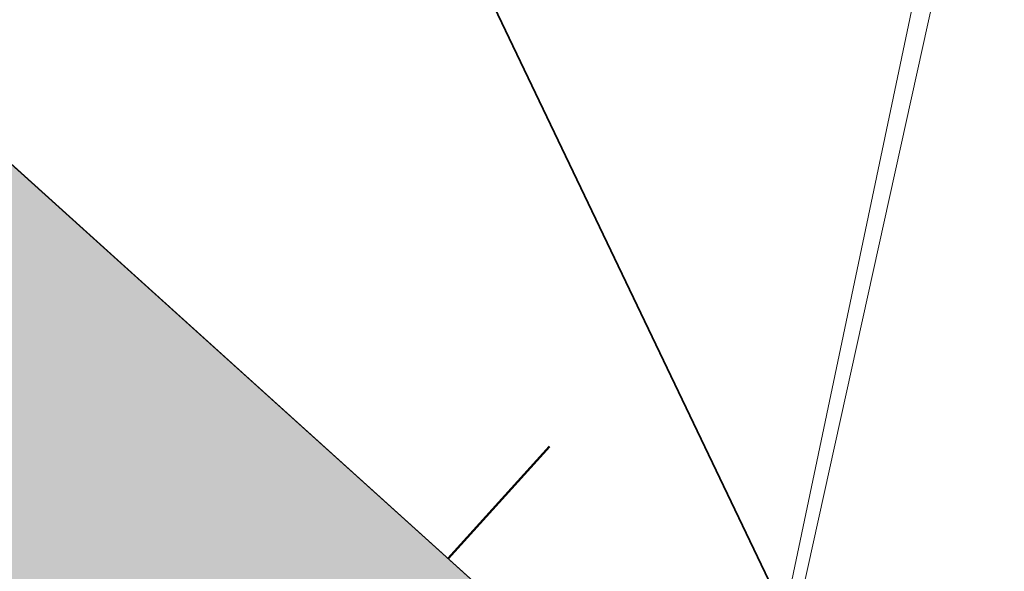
# Model space of a CAD drawing. Header units: metres. Extents: x 250001 to 257773, y 598992 to 609118.
# Tile 340 of 656: x 254906.61 to 254908.75, y 601044.28 to 601045.48. Entities that reach past the tile are written whole.
import ezdxf

# ---------------------------------------------------------------- set-up
doc = ezdxf.new("R2010")
doc.units = ezdxf.units.M
for name, color, linetype, lineweight in [('B-WE-GR-GRAS-GV', 252, 'Continuous', 13), ('B-WE-GW-GRONDWERKLIJN_KRUIN-G', 252, 'Continuous', 18), ('B-WE-GW-TALUD_KRUIN-G', 252, 'Continuous', 18), ('N-WE-GW-TALUD_TEEN-G', 90, 'Continuous', 35), ('N-WE-GW-TALUDARCERING-S', 90, 'Continuous', 25), ('N-WE-GW-TALUDARCERING_KORT-G', 90, 'Continuous', 50), ('N-WE-VH-KANTVERHARDING-G', 210, 'Continuous', 35), ('N-WE-VH-VERHARDING_HALFVERHARDING-A', 252, 'Continuous', 18), ('X-XX-AL-REFERENTIE-G', 7, 'Continuous', 18)]:
    doc.layers.add(name, color=color, linetype=linetype, lineweight=lineweight)
doc.layers.add('HULPLIJN', color=220, linetype='Continuous', plot=False)
doc.layers.add('HULPLIJN ARCERING', color=220, linetype='Continuous', plot=False)

# ---------------------------------------------------------------- blocks, each defined once
blk = doc.blocks.new('BS2021-132-Xref-inmeting-2d-20210906')
at = {"layer": 'B-WE-GW-GRONDWERKLIJN_KRUIN-G'}
blk.add_lwpolyline([(254906.0609, 601034.1041), (254907.0301, 601038.2707), (254907.8192, 601042.031), (254908.6083, 601045.7914), (254909.3974, 601049.5517), (254910.0665, 601052.8173), (254910.7355, 601056.083), (254911.4046, 601059.3487), (254912.2736, 601063.2297), (254913.1427, 601067.1108), (254914.0118, 601070.9918), (254914.8671, 601075.1691), (254915.7224, 601079.3463), (254916.7212, 601083.9034), (254917.72, 601088.4604), (254918.6587, 601093.1999), (254919.5974, 601097.9394), (254920.3798, 601101.4315), (254921.1623, 601104.9236), (254921.9448, 601108.4157), (254922.7923, 601112.1531)], dxfattribs=at)
blk = doc.blocks.new('BS2021-132-Xref-BGT-GRIJS-20210617-aangepast')
at = {"layer": 'B-WE-GR-GRAS-GV', "flags": 128}
blk.add_lwpolyline([(254876.737, 600900.841), (254880.372, 600917.285), (254878.494, 600924.105), (254878.581, 600924.498), (254879.655, 600929.381), (254879.762, 600929.867), (254884.3, 600935.132), (254925.551, 601122.578), (254920.515, 601123.706), (254879.26, 600936.241), (254874.723, 600930.976), (254873.455, 600925.214), (254875.333, 600918.394), (254871.697, 600901.949)], dxfattribs=at)
blk.add_lwpolyline([(254925.885, 601121.771), (254925.587, 601121.838), (254925.743, 601122.535), (254925.551, 601122.578), (254884.3, 600935.132), (254879.762, 600929.867), (254879.655, 600929.381), (254883.367, 600928.564)], close=True, dxfattribs=at)
at = {"layer": 'B-WE-GW-TALUD_KRUIN-G', "flags": 128}
blk.add_lwpolyline([(254876.737, 600900.841), (254880.372, 600917.285), (254878.494, 600924.105), (254878.581, 600924.498), (254879.655, 600929.381), (254879.762, 600929.867), (254884.3, 600935.132), (254925.551, 601122.578)], dxfattribs=at)
blk = doc.blocks.new('*U252')
at = {"layer": 'N-WE-GW-TALUDARCERING_KORT-G'}
blk.add_line((254907.5392, 601044.3057), (254907.7596, 601044.5496), dxfattribs=at)

msp = doc.modelspace()

# ---------------------------------------------------------------- hatches: boundary and pattern name
at = {"layer": 'N-WE-VH-VERHARDING_HALFVERHARDING-A'}
h = msp.add_hatch(dxfattribs=at)
h.set_pattern_fill('AVH-HALFVERHARDING-SO', color=256, pattern_type=2)
h.set_pattern_definition([(50, (254847.808, 601253.6878), (3.5863, -0.31376), [0.375, -4.125]), (355, (254847.808, 601253.688), (-0.693757, 3.76096), [0.3, -3.3]), (100.4514, (254848.107, 601253.6617), (2.892547, 3.4472), [0.3187, -3.50571]), (46.1842, (254847.808, 601254.688), (5.336205, -0.827595), [0.5625, -6.1875]), (96.6356, (254848.253, 601254.619), (4.67331, 4.87059), [0.47805, -5.25856]), (351.1842, (254847.808, 601254.688), (4.67331, 4.87059), [0.45, -4.95]), (21, (254848.308, 601254.4378), (2.984535, -2.013094), [0.375, -4.125]), (326, (254848.308, 601254.438), (1.216577, 3.62575), [0.3, -3.3]), (71.4514, (254848.557, 601254.27), (4.201113, 1.61265), [0.3187, -3.50571]), (37.5, (254847.8081, 601253.6878), (0.060799, 1.664469), [0, -3.26, 0, -3.35, 0, -3.3125]), (7.5, (254847.8081, 601253.6878), (1.315348, 1.972059), [0, -1.91, 0, -3.185, 0, -1.2625]), (327.5, (254846.6931, 601253.6878), (2.669112, -0.112774), [0, -1.25, 0, -3.9, 0, -5.175]), (317.5, (254846.193, 601253.6878), (2.91593, 0.500525), [0, -1.625, 0, -2.59, 0, -3.675])])
edge = h.paths.add_edge_path()
edge.add_line((254940.4527, 601403.4276), (254953.3537, 601350.4374))
edge.add_line((254953.3537, 601350.4374), (254909.7238, 601236.4452))
edge.add_line((254909.7238, 601236.4452), (254860.9424, 601247.384))
edge.add_line((254860.9424, 601247.384), (254858.0979, 601234.699))
edge.add_line((254858.0979, 601234.699), (254835.6552, 601239.7316))
edge.add_line((254835.6552, 601239.7316), (254832.3731, 601225.0951))
edge.add_line((254832.3731, 601225.0951), (254827.9969, 601205.5798))
edge.add_line((254827.9969, 601205.5798), (254825.0696, 601206.2362))
edge.add_line((254825.0696, 601206.2362), (254814.9975, 601161.32))
edge.add_arc((254839.3917, 601155.8498), 25, 167.36094, 205.65948)
edge.add_line((254816.8571, 601145.0242), (254830.6694, 601116.2724))
edge.add_arc((254853.204, 601127.0979), 25, 205.65948, 227.89878)
edge.add_line((254836.4429, 601108.5489), (254908.7268, 601043.2326))
edge.add_line((254908.7268, 601043.2326), (254908.6815, 601043.0241))
edge.add_line((254908.6815, 601043.0241), (254907.6454, 601038.2601))
edge.add_line((254907.6454, 601038.2601), (254907.3876, 601037.1))
edge.add_line((254907.3876, 601037.1), (254905.4545, 601042.1461))
edge.add_line((254905.4545, 601042.1461), (254833.9941, 601106.7183))
edge.add_arc((254850.7552, 601125.2673), 25, 205.65948, 227.89878, ccw=False)
edge.add_line((254828.2206, 601114.4418), (254813.0032, 601146.1186))
edge.add_arc((254835.5378, 601156.9441), 25, 167.36094, 205.65948, ccw=False)
edge.add_line((254811.1436, 601162.4143), (254823.3546, 601216.8691))
edge.add_arc((254798.9604, 601222.3393), 25, 347.36094, 437.36094)
edge.add_line((254804.4306, 601246.7335), (254797.6003, 601248.2652))
edge.add_line((254797.6003, 601248.2652), (254798.9131, 601254.1198))
edge.add_line((254798.9131, 601254.1198), (254820.38, 601249.306))
edge.add_arc((254822.5681, 601259.0637), 10, 257.36094, 347.36094)
edge.add_line((254832.3258, 601256.8756), (254837.5772, 601280.294))
edge.add_line((254837.5772, 601280.294), (254866.8502, 601273.7298))
edge.add_line((254866.8502, 601273.7298), (254862.0364, 601252.2629))
edge.add_line((254862.0364, 601252.2629), (254885.5077, 601246.9996))
edge.add_arc((254890.9779, 601271.3938), 25, 257.36094, 339.05591)
edge.add_line((254914.3261, 601262.4574), (254945.3412, 601343.4908))
edge.add_arc((254921.993, 601352.4272), 25, 339.05591, 373.68306)
edge.add_line((254946.2835, 601358.341), (254935.7235, 601401.7153))
edge.add_line((254935.7235, 601401.7153), (254940.4527, 601403.4276))

# ---------------------------------------------------------------- linework, layer by layer
at = {"layer": 'HULPLIJN', "flags": 128}
msp.add_lwpolyline([(254908.7268, 601043.2326), (254884.9978, 601064.6743)], dxfattribs=at)
at = {"layer": 'HULPLIJN ARCERING', "flags": 128}
msp.add_lwpolyline([(254830.6694, 601116.2724, 0.097343), (254836.4429, 601108.5489), (254908.7268, 601043.2326), (254908.6815, 601043.0241), (254907.6454, 601038.2601), (254907.3876, 601037.1), (254905.4545, 601042.1461), (254833.9941, 601106.7183, -0.097343), (254828.2206, 601114.4418)], format="xyb", dxfattribs=at)
at = {"layer": 'N-WE-GW-TALUD_TEEN-G', "flags": 128}
msp.add_lwpolyline([(254908.7268, 601043.2326), (254904.7515, 601051.5419), (254884.9978, 601064.6743)], dxfattribs=at)
at = {"layer": 'N-WE-VH-KANTVERHARDING-G', "flags": 128}
msp.add_lwpolyline([(254940.4527, 601403.4276), (254953.3537, 601350.4374), (254909.7238, 601236.4452), (254860.9424, 601247.384), (254858.0979, 601234.699), (254835.6552, 601239.7316), (254827.9969, 601205.5798), (254825.0696, 601206.2362), (254814.9975, 601161.32, 0.168682), (254816.8571, 601145.0242), (254830.6694, 601116.2724, 0.097343), (254836.4429, 601108.5489), (254908.7268, 601043.2326)], format="xyb", dxfattribs=at)

# ---------------------------------------------------------------- block references
at = {"layer": 'N-WE-GW-TALUDARCERING-S'}
msp.add_blockref('*U252', (0, 0), dxfattribs=at)
at = {"layer": 'X-XX-AL-REFERENTIE-G'}
for name in ['BS2021-132-Xref-BGT-GRIJS-20210617-aangepast', 'BS2021-132-Xref-inmeting-2d-20210906']:
    msp.add_blockref(name, (0, 0), dxfattribs=at)

doc.saveas('drawing.dxf')
